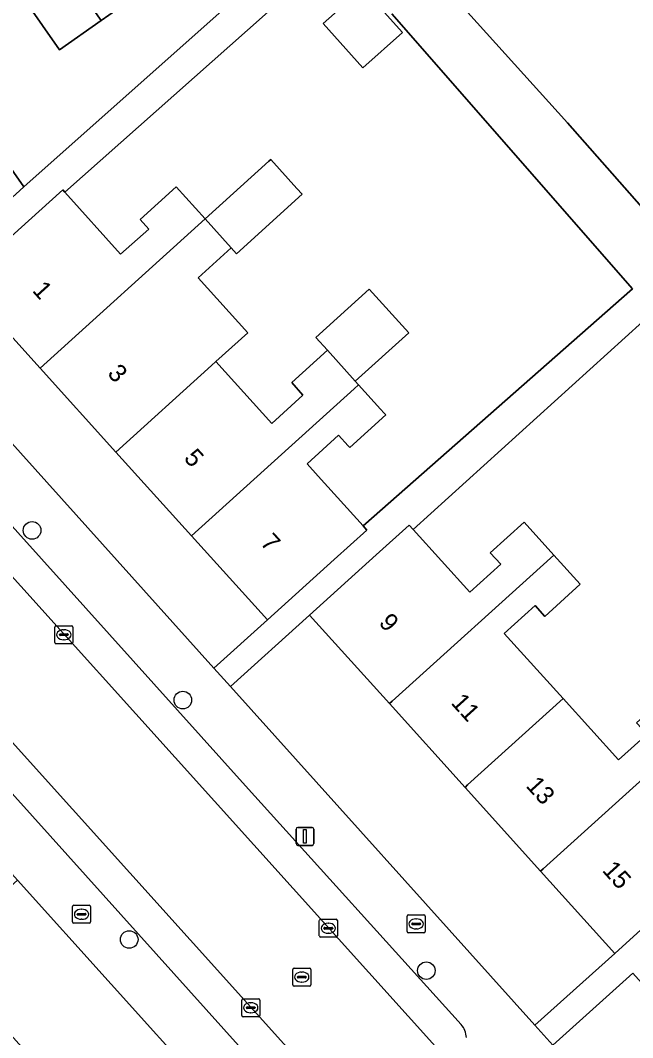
# Model space of a CAD drawing. Extents: x 158352 to 159489, y 383828 to 384603.
# Drawn here: x 159023 to 159057, y 384252.8 to 384309.3 of the extents above; entities that cross this region are included whole.
import ezdxf

# ---------------------------------------------------------------- set-up
doc = ezdxf.new("R2010")
doc.units = 0
for name, color, linetype in [('IMGEO_Boom', 7, 'Continuous'), ('IMGEO_Brandkraan', 7, 'Continuous'), ('IMGEO_Erf', 7, 'Continuous'), ('IMGEO_Kolk', 7, 'Continuous'), ('IMGEO_Lichtmast', 7, 'Continuous'), ('IMGEO_Pand', 7, 'Continuous'), ('IMGEO_Pand_nummerreeks', 7, 'Continuous'), ('IMGEO_Parkeervlak_open', 7, 'Continuous'), ('IMGEO_Rijbaan_lokaal_open', 7, 'Continuous'), ('IMGEO_Rioolput', 7, 'Continuous'), ('IMGEO_Voetpad_open', 7, 'Continuous')]:
    doc.layers.add(name, color=color, linetype=linetype)

msp = doc.modelspace()

# ---------------------------------------------------------------- linework, layer by layer
at = {"layer": 'IMGEO_Boom'}
for centre in [(159023.653, 384280.969), (159032.03, 384271.545), (159029.051, 384258.25), (159045.564, 384256.519)]:
    msp.add_circle(centre, 0.489, dxfattribs=at)
at = {"layer": 'IMGEO_Brandkraan'}
for p, q in [((159025.902, 384259.223), (159025.902, 384260.075)), ((159025.977, 384260.149), (159026.829, 384260.149)), ((159026.39, 384259.929), (159026.415, 384259.929)), ((159026.903, 384260.075), (159026.903, 384259.223)), ((159026.829, 384259.149), (159025.977, 384259.149)), ((159026.161, 384259.643), (159026.161, 384259.655)), ((159026.599, 384259.606), (159026.201, 384259.606)), ((159026.204, 384259.692), (159026.602, 384259.692)), ((159026.413, 384259.369), (159026.388, 384259.369)), ((159026.645, 384259.655), (159026.645, 384259.643)), ((159044.498, 384258.689), (159044.498, 384259.541)), ((159044.573, 384259.615), (159045.425, 384259.615)), ((159044.8, 384259.158), (159045.198, 384259.158)), ((159044.986, 384259.395), (159045.011, 384259.395)), ((159045.499, 384259.541), (159045.499, 384258.689)), ((159045.425, 384258.615), (159044.573, 384258.615)), ((159044.757, 384259.109), (159044.757, 384259.121)), ((159045.195, 384259.072), (159044.797, 384259.072)), ((159045.009, 384258.835), (159044.984, 384258.835)), ((159045.241, 384259.121), (159045.241, 384259.109))]:
    msp.add_line(p, q, dxfattribs=at)
for points in [[(159025.902, 384259.223), (159025.902, 384260.075)], [(159025.977, 384260.149), (159026.829, 384260.149)], [(159026.903, 384260.075), (159026.903, 384259.223)], [(159026.829, 384259.149), (159025.977, 384259.149)], [(159044.498, 384258.689), (159044.498, 384259.541)], [(159044.573, 384259.615), (159045.425, 384259.615)], [(159045.499, 384259.541), (159045.499, 384258.689)], [(159045.425, 384258.615), (159044.573, 384258.615)]]:
    msp.add_lwpolyline(points, dxfattribs=at)
for centre, radius, start, end in [((159025.979, 384260.073), 0.0765, 91.552, 178.448), ((159025.979, 384260.073), 0.0765, 91.552, 178.448), ((159026.827, 384260.073), 0.0765, 1.552, 88.448), ((159026.827, 384260.073), 0.0765, 1.552, 88.448), ((159025.979, 384259.225), 0.0765, 181.552, 268.448), ((159025.979, 384259.225), 0.0765, 181.552, 268.448), ((159026.201, 384259.652), 0.0403, 85.8775, 175.7526), ((159026.198, 384259.642), 0.0366, 178.938, 274.7102), ((159026.602, 384259.649), 0.043, 264.8664, 352.4533), ((159026.606, 384259.654), 0.0386, 1.7309, 96.639), ((159026.827, 384259.225), 0.0765, 271.552, 358.448), ((159026.827, 384259.225), 0.0765, 271.552, 358.448), ((159044.575, 384259.539), 0.0765, 91.552, 178.448), ((159044.575, 384259.539), 0.0765, 91.552, 178.448), ((159044.797, 384259.118), 0.0403, 85.8775, 175.7526), ((159045.202, 384259.12), 0.0386, 1.7309, 96.639), ((159045.423, 384259.539), 0.0765, 1.552, 88.448), ((159045.423, 384259.539), 0.0765, 1.552, 88.448), ((159044.575, 384258.691), 0.0765, 181.552, 268.448), ((159044.575, 384258.691), 0.0765, 181.552, 268.448), ((159044.794, 384259.108), 0.0366, 178.938, 274.7102), ((159045.198, 384259.115), 0.043, 264.8664, 352.4533), ((159045.423, 384258.691), 0.0765, 271.552, 358.448), ((159045.423, 384258.691), 0.0765, 271.552, 358.448)]:
    msp.add_arc(centre, radius, start, end, dxfattribs=at)
for centre, major_axis, ratio, start_param, end_param in [((159026.389, 384259.649), (-0.387, 0.002), 0.722429, 4.712389, 7.853982), ((159026.414, 384259.649), (-0.39, 0.002), 0.717154, 1.570796, 4.712389), ((159044.985, 384259.115), (-0.387, 0.002), 0.722429, 4.712389, 7.853982), ((159045.01, 384259.115), (-0.39, 0.002), 0.717154, 1.570796, 4.712389)]:
    msp.add_ellipse(centre, major_axis=major_axis, ratio=ratio, start_param=start_param, end_param=end_param, dxfattribs=at)
at = {"layer": 'IMGEO_Erf'}
for points in [[(158995.677, 384315.657), (159015.663, 384293.436), (159015.763, 384293.325), (159021.003, 384298.072), (159017.867, 384302.542), (159017.775, 384302.478), (159015.725, 384301.042), (159013.832, 384303.744), (159015.88, 384305.179), (159018.37, 384306.924), (159020.263, 384304.222), (159023.188, 384300.047), (159038.711, 384313.862)], [(159046.476, 384311.29), (159053.406, 384303.599), (159066.761, 384288.459), (159067.072, 384288.734), (159076.237, 384296.278), (159075.493, 384297.107), (159074.497, 384298.217), (159076.573, 384300.081), (159078.313, 384298.142), (159079.742, 384299.425), (159077.707, 384301.692), (159080.808, 384304.476), (159079.359, 384306.091), (159077.588, 384308.064), (159074.558, 384305.344), (159072.925, 384307.163), (159071.054, 384309.248), (159074.11, 384311.992)], [(159038.732, 384311.517), (159025.479, 384299.745), (159028.559, 384296.306), (159030.14, 384297.702), (159029.65, 384298.227), (159031.663, 384300.045), (159033.273, 384298.263), (159036.817, 384301.466), (159036.921, 384301.559), (159038.368, 384299.957), (159038.662, 384299.632), (159035.014, 384296.336), (159034.72, 384296.661), (159032.883, 384295.001), (159035.644, 384291.945), (159033.872, 384290.344), (159036.973, 384286.912), (159038.707, 384288.479), (159038.08, 384289.173), (159040.066, 384290.968), (159039.417, 384291.687), (159042.389, 384294.373), (159044.586, 384291.942), (159041.613, 384289.256), (159041.801, 384289.048), (159043.023, 384287.696), (159043.222, 384287.475), (159043.308, 384287.38), (159041.303, 384285.57), (159041.218, 384285.664), (159040.687, 384286.252), (159038.931, 384284.666), (159039.547, 384283.984), (159042.046, 384281.219), (159057.027, 384294.384), (159043.647, 384309.656)]]:
    msp.add_lwpolyline(points, dxfattribs=at)
for points in [[(159030.054, 384311.076), (159027.488, 384309.278), (159025.176, 384307.659), (159023.282, 384310.362), (159025.592, 384311.98), (159028.16, 384313.779)], [(159039.831, 384309.117), (159042.033, 384311.085), (159044.236, 384308.62), (159042.034, 384306.652)], [(159028.311, 384285.316), (159024.102, 384289.974), (159019.736, 384294.806), (159016.804, 384292.169), (159033.755, 384273.322), (159036.73, 384275.998), (159032.518, 384280.659)], [(159044.831, 384281.024), (159047.981, 384277.539), (159049.695, 384279.087), (159049.118, 384279.726), (159050.998, 384281.424), (159052.645, 384279.601), (159054.115, 384277.974), (159052.146, 384276.194), (159051.605, 384276.794), (159049.896, 384275.25), (159053.169, 384271.628), (159056.249, 384268.218), (159057.827, 384269.644), (159057.251, 384270.281), (159059.355, 384272.182), (159061.053, 384270.303), (159062.538, 384268.66), (159060.459, 384266.782), (159059.89, 384267.411), (159058.259, 384265.937), (159061.46, 384262.4), (159075.255, 384274.921), (159058.578, 384293.452)], [(159047.712, 384266.696), (159043.51, 384271.347), (159039.07, 384276.261), (159034.671, 384272.304), (159051.598, 384253.485), (159056.039, 384257.48), (159051.914, 384262.046)], [(159022.835, 384261.552), (159018.359, 384257.514), (159022.762, 384252.621), (159025.12, 384250), (159026.953, 384247.962), (159031.144, 384243.305), (159035.292, 384238.694), (159039.799, 384242.749), (159033.255, 384250)], [(159065.661, 384246.808), (159062.783, 384250), (159061.483, 384251.442), (159057.033, 384256.376), (159052.591, 384252.381), (159069.444, 384233.643), (159073.91, 384237.66), (159069.841, 384242.173)]]:
    msp.add_lwpolyline(points, close=True, dxfattribs=at)
at = {"layer": 'IMGEO_Kolk'}
for p, q in [((159024.916, 384274.749), (159024.916, 384275.601)), ((159024.991, 384275.675), (159025.843, 384275.675)), ((159025.917, 384275.601), (159025.917, 384274.749)), ((159025.175, 384275.169), (159025.175, 384275.181)), ((159025.613, 384275.132), (159025.215, 384275.132)), ((159025.218, 384275.218), (159025.616, 384275.218)), ((159025.404, 384275.455), (159025.429, 384275.455)), ((159025.659, 384275.181), (159025.659, 384275.169)), ((159025.843, 384274.675), (159024.991, 384274.675)), ((159025.427, 384274.895), (159025.402, 384274.895)), ((159039.616, 384258.447), (159039.616, 384259.299)), ((159039.691, 384259.373), (159040.543, 384259.373)), ((159040.104, 384259.153), (159040.129, 384259.153)), ((159040.617, 384259.299), (159040.617, 384258.447)), ((159039.875, 384258.867), (159039.875, 384258.879)), ((159040.313, 384258.83), (159039.915, 384258.83)), ((159039.918, 384258.916), (159040.316, 384258.916)), ((159040.127, 384258.593), (159040.102, 384258.593)), ((159040.359, 384258.879), (159040.359, 384258.867)), ((159040.543, 384258.373), (159039.691, 384258.373)), ((159035.305, 384254.034), (159035.305, 384254.886)), ((159035.38, 384254.96), (159036.232, 384254.96)), ((159035.793, 384254.74), (159035.818, 384254.74)), ((159036.306, 384254.886), (159036.306, 384254.034)), ((159035.564, 384254.454), (159035.564, 384254.466)), ((159036.002, 384254.417), (159035.604, 384254.417)), ((159035.607, 384254.503), (159036.005, 384254.503)), ((159035.816, 384254.18), (159035.791, 384254.18)), ((159036.048, 384254.466), (159036.048, 384254.454)), ((159036.232, 384253.96), (159035.38, 384253.96))]:
    msp.add_line(p, q, dxfattribs=at)
for points in [[(159024.916, 384274.749), (159024.916, 384275.601)], [(159024.991, 384275.675), (159025.843, 384275.675)], [(159025.917, 384275.601), (159025.917, 384274.749)], [(159025.843, 384274.675), (159024.991, 384274.675)], [(159039.616, 384258.447), (159039.616, 384259.299)], [(159039.691, 384259.373), (159040.543, 384259.373)], [(159040.617, 384259.299), (159040.617, 384258.447)], [(159040.543, 384258.373), (159039.691, 384258.373)], [(159035.305, 384254.034), (159035.305, 384254.886)], [(159035.38, 384254.96), (159036.232, 384254.96)], [(159036.306, 384254.886), (159036.306, 384254.034)], [(159036.232, 384253.96), (159035.38, 384253.96)]]:
    msp.add_lwpolyline(points, dxfattribs=at)
for centre, radius, start, end in [((159024.993, 384275.599), 0.0765, 91.552, 178.448), ((159024.993, 384275.599), 0.0765, 91.552, 178.448), ((159025.841, 384275.599), 0.0765, 1.552, 88.448), ((159025.841, 384275.599), 0.0765, 1.552, 88.448), ((159025.215, 384275.178), 0.0403, 85.8775, 175.7526), ((159025.212, 384275.168), 0.0366, 178.938, 274.7102), ((159025.616, 384275.175), 0.043, 264.8664, 352.4533), ((159025.62, 384275.18), 0.0386, 1.7309, 96.639), ((159024.993, 384274.751), 0.0765, 181.552, 268.448), ((159024.993, 384274.751), 0.0765, 181.552, 268.448), ((159025.841, 384274.751), 0.0765, 271.552, 358.448), ((159025.841, 384274.751), 0.0765, 271.552, 358.448), ((159039.693, 384259.297), 0.0765, 91.552, 178.448), ((159039.693, 384259.297), 0.0765, 91.552, 178.448), ((159040.541, 384259.297), 0.0765, 1.552, 88.448), ((159040.541, 384259.297), 0.0765, 1.552, 88.448), ((159039.915, 384258.876), 0.0403, 85.8775, 175.7526), ((159039.912, 384258.866), 0.0366, 178.938, 274.7102), ((159040.316, 384258.873), 0.043, 264.8664, 352.4533), ((159040.32, 384258.878), 0.0386, 1.7309, 96.639), ((159039.693, 384258.449), 0.0765, 181.552, 268.448), ((159039.693, 384258.449), 0.0765, 181.552, 268.448), ((159040.541, 384258.449), 0.0765, 271.552, 358.448), ((159040.541, 384258.449), 0.0765, 271.552, 358.448), ((159035.382, 384254.884), 0.0765, 91.552, 178.448), ((159035.382, 384254.884), 0.0765, 91.552, 178.448), ((159036.23, 384254.884), 0.0765, 1.552, 88.448), ((159036.23, 384254.884), 0.0765, 1.552, 88.448), ((159035.604, 384254.463), 0.0403, 85.8775, 175.7526), ((159035.601, 384254.453), 0.0366, 178.938, 274.7102), ((159036.005, 384254.46), 0.043, 264.8664, 352.4533), ((159036.009, 384254.465), 0.0386, 1.7309, 96.639), ((159035.382, 384254.036), 0.0765, 181.552, 268.448), ((159035.382, 384254.036), 0.0765, 181.552, 268.448), ((159036.23, 384254.036), 0.0765, 271.552, 358.448), ((159036.23, 384254.036), 0.0765, 271.552, 358.448)]:
    msp.add_arc(centre, radius, start, end, dxfattribs=at)
for centre, major_axis, ratio, start_param, end_param in [((159025.403, 384275.175), (-0.387, 0.002), 0.722429, 4.712389, 7.853982), ((159025.428, 384275.175), (-0.39, 0.002), 0.717154, 1.570796, 4.712389), ((159040.103, 384258.873), (-0.387, 0.002), 0.722429, 4.712389, 7.853982), ((159040.128, 384258.873), (-0.39, 0.002), 0.717154, 1.570796, 4.712389), ((159035.792, 384254.46), (-0.387, 0.002), 0.722429, 4.712389, 7.853982), ((159035.817, 384254.46), (-0.39, 0.002), 0.717154, 1.570796, 4.712389)]:
    msp.add_ellipse(centre, major_axis=major_axis, ratio=ratio, start_param=start_param, end_param=end_param, dxfattribs=at)
at = {"layer": 'IMGEO_Lichtmast'}
for p, q in [((159038.322, 384263.577), (159038.322, 384264.377)), ((159038.322, 384264.377), (159038.322, 384263.577)), ((159038.422, 384264.477), (159039.212, 384264.477)), ((159039.212, 384264.477), (159038.422, 384264.477)), ((159039.312, 384264.377), (159039.312, 384263.577)), ((159039.312, 384263.577), (159039.312, 384264.377)), ((159039.212, 384263.477), (159038.422, 384263.477)), ((159038.422, 384263.477), (159039.212, 384263.477))]:
    msp.add_line(p, q, dxfattribs=at)
msp.add_lwpolyline([(159038.742, 384264.352), (159038.892, 384264.352), (159038.892, 384263.602), (159038.742, 384263.602), (159038.742, 384264.352)], dxfattribs=at)
for centre, start, end in [((159038.422, 384264.377), 90, 180), ((159038.422, 384264.377), 90, 180), ((159039.212, 384264.377), 0, 90), ((159039.212, 384264.377), 360, 90), ((159038.422, 384263.577), 180, 270), ((159038.422, 384263.577), 180, 270), ((159039.212, 384263.577), 270, 0), ((159039.212, 384263.577), 270, 0)]:
    msp.add_arc(centre, 0.1, start, end, dxfattribs=at)
at = {"layer": 'IMGEO_Pand'}
for points in [[(159025.592, 384311.98), (159027.488, 384309.278), (159030.054, 384311.076), (159028.16, 384313.779)], [(159025.592, 384311.98), (159023.282, 384310.362), (159025.176, 384307.659), (159027.488, 384309.278)], [(159039.831, 384309.117), (159042.034, 384306.652), (159044.236, 384308.62), (159042.033, 384311.085)], [(159018.37, 384306.924), (159015.88, 384305.179), (159017.775, 384302.478), (159017.867, 384302.542), (159021.003, 384298.072), (159023.188, 384300.047), (159020.263, 384304.222)], [(159033.273, 384298.263), (159034.72, 384296.661), (159035.014, 384296.336), (159038.662, 384299.632), (159038.368, 384299.957), (159036.921, 384301.559), (159036.817, 384301.466)], [(159025.479, 384299.745), (159025.355, 384299.883), (159023.446, 384298.159), (159019.736, 384294.806), (159024.102, 384289.974), (159033.273, 384298.263), (159031.663, 384300.045), (159029.65, 384298.227), (159030.14, 384297.702), (159028.559, 384296.306)], [(159033.273, 384298.263), (159024.102, 384289.974), (159028.311, 384285.316), (159033.626, 384290.121), (159033.872, 384290.344), (159035.644, 384291.945), (159032.883, 384295.001), (159034.72, 384296.661)], [(159039.417, 384291.687), (159040.066, 384290.968), (159041.613, 384289.256), (159044.586, 384291.942), (159042.389, 384294.373)], [(159033.872, 384290.344), (159033.626, 384290.121), (159028.311, 384285.316), (159032.518, 384280.659), (159041.555, 384288.825), (159041.801, 384289.048), (159041.613, 384289.256), (159040.066, 384290.968), (159038.08, 384289.173), (159038.707, 384288.479), (159036.973, 384286.912)], [(159039.547, 384283.984), (159038.931, 384284.666), (159040.687, 384286.252), (159041.218, 384285.664), (159041.303, 384285.57), (159043.308, 384287.38), (159043.222, 384287.475), (159043.023, 384287.696), (159041.801, 384289.048), (159041.555, 384288.825), (159032.518, 384280.659), (159036.73, 384275.998), (159040.44, 384279.351), (159042.253, 384280.989), (159042.046, 384281.219)], [(159044.831, 384281.024), (159044.611, 384281.267), (159042.781, 384279.613), (159039.07, 384276.261), (159043.51, 384271.347), (159043.658, 384271.48), (159052.645, 384279.601), (159050.998, 384281.424), (159049.118, 384279.726), (159049.695, 384279.087), (159047.981, 384277.539)], [(159047.712, 384266.696), (159047.86, 384266.83), (159053.169, 384271.628), (159049.896, 384275.25), (159051.605, 384276.794), (159052.146, 384276.194), (159054.115, 384277.974), (159052.645, 384279.601), (159043.658, 384271.48), (159043.51, 384271.347)], [(159047.712, 384266.696), (159051.914, 384262.046), (159052.062, 384262.18), (159061.053, 384270.303), (159059.355, 384272.182), (159057.251, 384270.281), (159057.827, 384269.644), (159056.249, 384268.218), (159053.169, 384271.628), (159047.86, 384266.83)], [(159061.053, 384270.303), (159052.062, 384262.18), (159051.914, 384262.046), (159056.039, 384257.48), (159059.75, 384260.832), (159061.46, 384262.4), (159058.259, 384265.937), (159059.89, 384267.411), (159060.459, 384266.782), (159062.538, 384268.66)]]:
    msp.add_lwpolyline(points, close=True, dxfattribs=at)
at = {"layer": 'IMGEO_Parkeervlak_open'}
for points in [[(158994.927, 384309.022), (159046.731, 384251.567), (159048.15, 384250)], [(159047.495, 384253.53), (159035.51, 384266.786), (159011.502, 384293.463), (159008.965, 384296.281), (159000, 384306.261), (158998.857, 384307.508), (158998.464, 384307.925)], [(159043.829, 384245.588), (159042.16, 384247.433), (158990.002, 384305.306)], [(158990.579, 384301.836), (158990.971, 384301.379), (159000, 384291.405), (159007.299, 384283.302), (159037.261, 384250), (159040.105, 384246.839)]]:
    msp.add_lwpolyline(points, dxfattribs=at)
msp.add_arc((159046.726, 384252.8), 1.06, 359.8767, 43.483, dxfattribs=at)
at = {"layer": 'IMGEO_Rijbaan_lokaal_open'}
msp.add_lwpolyline([(159046.731, 384251.567), (158994.927, 384309.022), (158993.108, 384311.06), (158988.52, 384306.912), (158990.002, 384305.306), (159042.16, 384247.433)], close=True, dxfattribs=at)
at = {"layer": 'IMGEO_Rioolput'}
for p, q in [((159038.14, 384255.735), (159038.14, 384256.587)), ((159038.215, 384256.661), (159039.067, 384256.661)), ((159038.628, 384256.441), (159038.653, 384256.441)), ((159039.141, 384256.587), (159039.141, 384255.735)), ((159038.399, 384256.155), (159038.399, 384256.167)), ((159038.837, 384256.118), (159038.439, 384256.118)), ((159038.442, 384256.204), (159038.84, 384256.204)), ((159038.651, 384255.881), (159038.626, 384255.881)), ((159038.883, 384256.167), (159038.883, 384256.155)), ((159039.067, 384255.661), (159038.215, 384255.661))]:
    msp.add_line(p, q, dxfattribs=at)
for points in [[(159038.14, 384255.735), (159038.14, 384256.587)], [(159038.215, 384256.661), (159039.067, 384256.661)], [(159039.141, 384256.587), (159039.141, 384255.735)], [(159039.067, 384255.661), (159038.215, 384255.661)]]:
    msp.add_lwpolyline(points, dxfattribs=at)
for centre, radius, start, end in [((159038.217, 384256.585), 0.0765, 91.552, 178.448), ((159038.217, 384256.585), 0.0765, 91.552, 178.448), ((159039.065, 384256.585), 0.0765, 1.552, 88.448), ((159039.065, 384256.585), 0.0765, 1.552, 88.448), ((159038.439, 384256.164), 0.0403, 85.8775, 175.7526), ((159038.436, 384256.154), 0.0366, 178.938, 274.7102), ((159038.84, 384256.161), 0.043, 264.8664, 352.4533), ((159038.844, 384256.166), 0.0386, 1.7309, 96.639), ((159038.217, 384255.737), 0.0765, 181.552, 268.448), ((159038.217, 384255.737), 0.0765, 181.552, 268.448), ((159039.065, 384255.737), 0.0765, 271.552, 358.448), ((159039.065, 384255.737), 0.0765, 271.552, 358.448)]:
    msp.add_arc(centre, radius, start, end, dxfattribs=at)
for centre, major_axis, ratio, start_param, end_param in [((159038.627, 384256.161), (-0.387, 0.002), 0.722429, 4.712389, 7.853982), ((159038.652, 384256.161), (-0.39, 0.002), 0.717154, 1.570796, 4.712389)]:
    msp.add_ellipse(centre, major_axis=major_axis, ratio=ratio, start_param=start_param, end_param=end_param, dxfattribs=at)
at = {"layer": 'IMGEO_Voetpad_open'}
for points in [[(159034.671, 384272.304), (159033.755, 384273.322), (159016.804, 384292.169), (159015.763, 384293.325), (159015.663, 384293.436), (158995.677, 384315.657), (158991.889, 384312.464), (158993.108, 384311.06), (158994.927, 384309.022)], [(159038.711, 384313.862), (159023.188, 384300.047), (159021.003, 384298.072), (159015.763, 384293.325), (159016.804, 384292.169), (159019.736, 384294.806), (159023.446, 384298.159), (159025.355, 384299.883), (159025.479, 384299.745), (159038.732, 384311.517)], [(159102.964, 384263.596), (159095.156, 384256.564), (159078.447, 384275.477), (159077.998, 384275.654), (159067.835, 384287.104), (159075.692, 384294.024), (159075.551, 384294.184), (159077.809, 384296.172), (159077.865, 384296.108), (159079.139, 384297.23), (159081.533, 384299.387), (159089.061, 384306.144), (159088.242, 384307.056), (159084.522, 384303.716), (159079.742, 384299.425), (159078.313, 384298.142), (159076.237, 384296.278), (159067.072, 384288.734), (159066.761, 384288.459), (159053.406, 384303.599), (159046.476, 384311.29)], [(159043.647, 384309.656), (159057.027, 384294.384), (159042.046, 384281.219), (159042.253, 384280.989), (159040.44, 384279.351), (159036.73, 384275.998), (159033.755, 384273.322), (159034.671, 384272.304), (159039.07, 384276.261), (159042.781, 384279.613), (159044.611, 384281.267), (159044.831, 384281.024), (159058.578, 384293.452)], [(158998.464, 384307.925), (158998.857, 384307.508), (159000, 384306.261), (159008.965, 384296.281), (159009.298, 384296.575), (159011.816, 384293.764), (159011.502, 384293.463), (159035.51, 384266.786), (159047.495, 384253.53)], [(158983.624, 384305.06), (159000, 384286.89), (159003.905, 384282.542), (159004.891, 384281.445), (159004.922, 384281.411), (159021.88, 384262.61), (159022.835, 384261.552), (159033.255, 384250), (159039.799, 384242.749), (159040.731, 384241.717), (159057.558, 384223.073), (159058.694, 384221.815), (159075.615, 384203.066), (159076.521, 384202.062), (159113.036, 384161.604), (159114.903, 384159.584), (159116.049, 384158.327), (159118.955, 384160.473), (159115.621, 384164.16), (159116.392, 384164.857), (159116.308, 384164.973)], [(159040.105, 384246.839), (159037.261, 384250), (159007.299, 384283.302), (159000, 384291.405), (158990.971, 384301.379), (158990.579, 384301.836)], [(159092.46, 384200.729), (159092.566, 384200.613), (159093.338, 384201.31), (159096.36, 384197.962), (159099.129, 384200.695), (159098.065, 384201.903), (159095.741, 384204.407), (159070.485, 384232.486), (159069.444, 384233.643), (159052.591, 384252.381), (159051.598, 384253.485), (159034.671, 384272.304)], [(159059.75, 384260.832), (159056.039, 384257.48), (159051.598, 384253.485), (159052.591, 384252.381), (159057.033, 384256.376)]]:
    msp.add_lwpolyline(points, dxfattribs=at)
msp.add_arc((159046.726, 384252.8), 1.06, 359.8767, 43.483, dxfattribs=at)

# ---------------------------------------------------------------- texts
at = {"layer": 'IMGEO_Pand_nummerreeks'}
for s, rotation, p in [('1', 312.1007, (159023.622, 384294.264)), ('3', 312.1007, (159027.794, 384289.647)), ('5', 312.1007, (159032.043, 384284.945)), ('7', 312.1007, (159036.291, 384280.243)), ('9', 312.1007, (159042.877, 384275.808)), ('11', 312.0984, (159046.887, 384271.368)), ('13', 312.0984, (159051.052, 384266.758)), ('15', 312.0984, (159055.295, 384262.063))]:
    msp.add_text(s, height=1, rotation=rotation, dxfattribs=at).set_placement(p)

doc.saveas('drawing.dxf')
